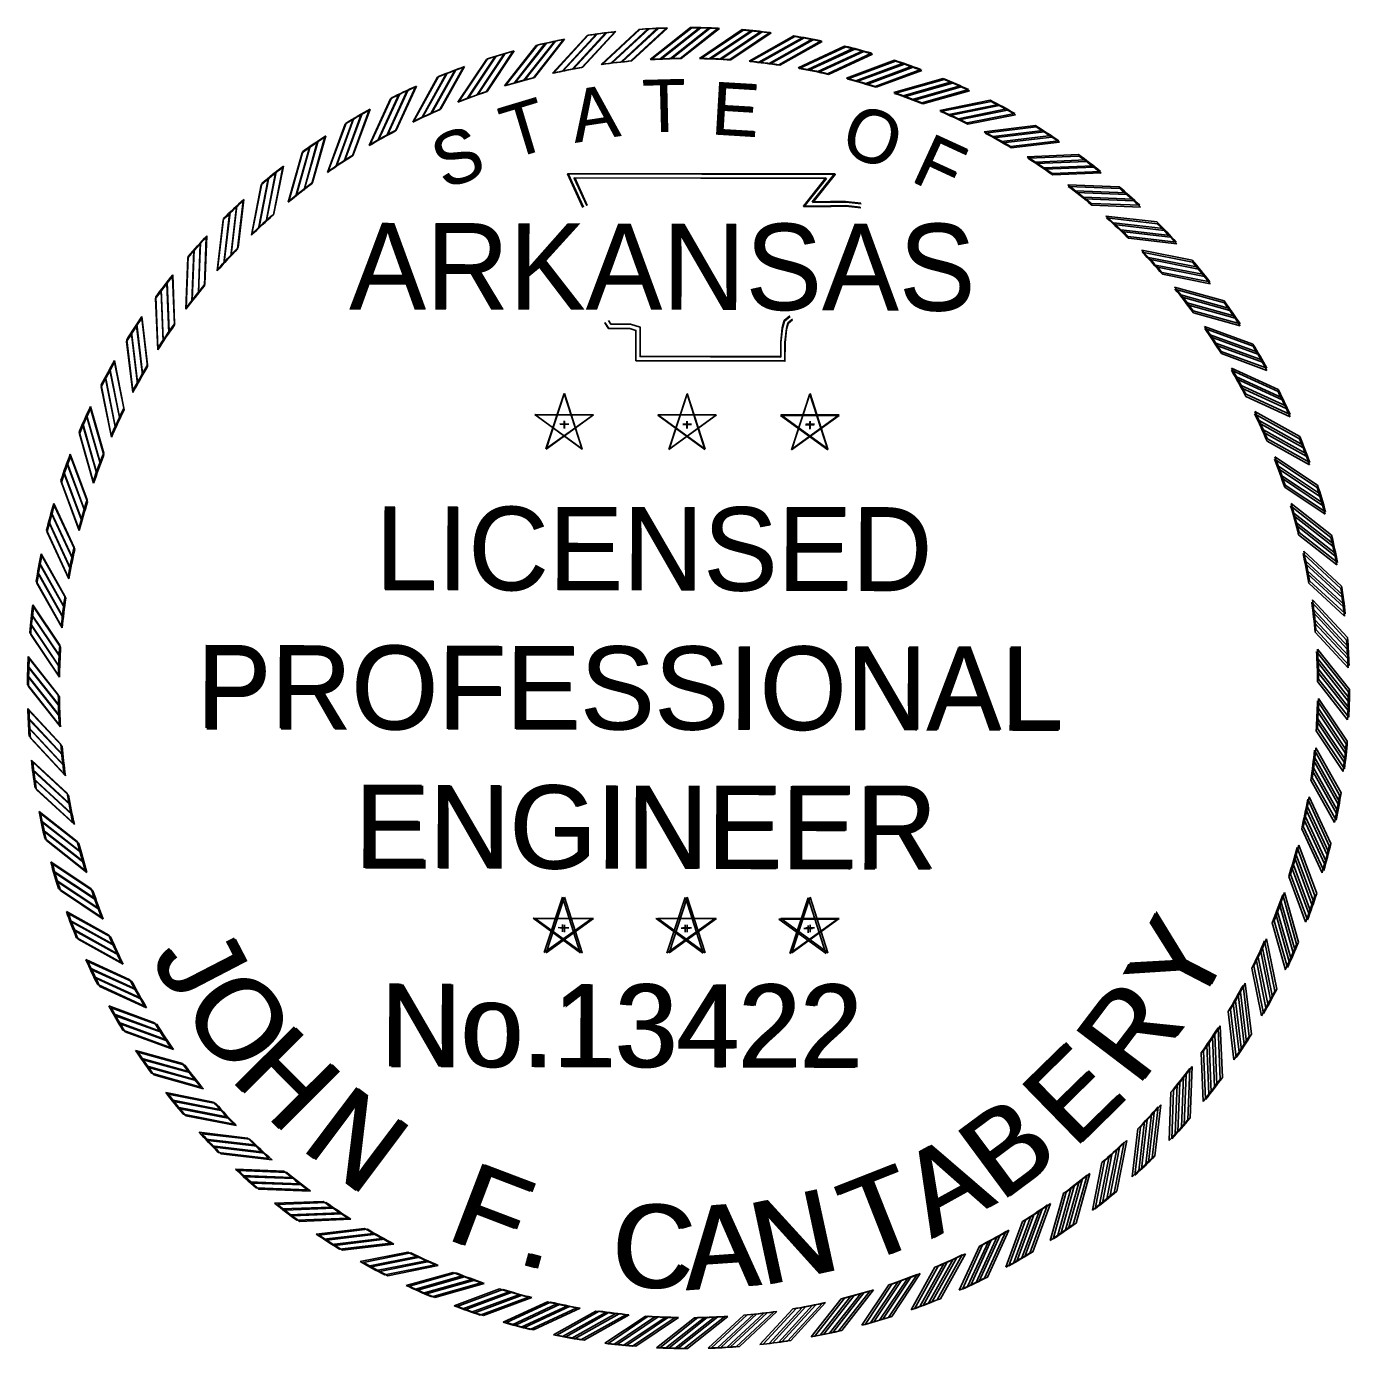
# Model space of a CAD drawing. Extents: x 813775 to 1157140, y 1757555 to 1979907.
# Drawn here: x 1127785 to 1154526, y 1764658 to 1791380 of the extents above; entities that cross this region are included whole.
import ezdxf

# ---------------------------------------------------------------- set-up
doc = ezdxf.new("R2010")
doc.units = 0
doc.layers.add('Default', color=7, linetype='Continuous')

# ---------------------------------------------------------------- blocks, each defined once
blk = doc.blocks.new('STAR')
at = {"layer": 'Default'}
for p, q in [((-0.0001, 0.0615), (-0.0366, -0.0504)), ((0.0362, -0.0503), (0, 0.0617)), ((0.0587, 0.0188), (-0.059, 0.0189)), ((-0.0589, 0.0188), (0.0363, -0.0505)), ((-0.0365, -0.0503), (0.0589, 0.0188)), ((-0.0085, 0), (0.009, 0)), ((0, 0.0063), (0, -0.0085))]:
    blk.add_line(p, q, dxfattribs=at)
blk = doc.blocks.new('RP')
at = {"layer": 'Default'}
for p, q in [((-0.0781, 1.2656), (0.003, 1.33)), ((-0.058, 1.2667), (0.0216, 1.3299)), ((-0.0375, 1.2674), (0.0405, 1.3294)), ((-0.0176, 1.2679), (0.059, 1.3287))]:
    blk.add_line(p, q, dxfattribs=at)
for radius, start, end in [(1.33, 87.4562, 89.8699), (1.268, 90.7933, 93.5307)]:
    blk.add_arc((0, 0), radius, start, end, dxfattribs=at)

msp = doc.modelspace()

# ---------------------------------------------------------------- linework, layer by layer
at = {"layer": 'Default'}
for points in [[(1139024, 1787727), (1138712, 1788402), (1144107, 1788405), (1143656, 1787839), (1144022, 1787844), (1144328, 1787848), (1144634, 1787814)], [(1139034, 1787731), (1138725, 1788407), (1144119, 1788392), (1143667, 1787827), (1144033, 1787830), (1144339, 1787833), (1144645, 1787799)], [(1139101, 1787763), (1138846, 1788317), (1143929, 1788320), (1143477, 1787751), (1144023, 1787758), (1144324, 1787762), (1144625, 1787729)], [(1139112, 1787766), (1138858, 1788321), (1143942, 1788307), (1143487, 1787740), (1144034, 1787745), (1144335, 1787748), (1144636, 1787714)], [(1143203, 1785533), (1143089, 1785440), (1143050, 1785296), (1143018, 1785005), (1143018, 1784712), (1140178, 1784712), (1140178, 1785130), (1140178, 1785305), (1139983, 1785365), (1139588, 1785365), (1139537, 1785442)], [(1143206, 1785522), (1143092, 1785430), (1143052, 1785285), (1143019, 1784995), (1143018, 1784702), (1140178, 1784712), (1140179, 1785130), (1140180, 1785305), (1139985, 1785365), (1139590, 1785367), (1139540, 1785444)], [(1143257, 1785466), (1143165, 1785391), (1143134, 1785280), (1143103, 1785000), (1143103, 1784627), (1140092, 1784627), (1140092, 1785130), (1140092, 1785242), (1139970, 1785280), (1139542, 1785280), (1139465, 1785396)], [(1143259, 1785455), (1143167, 1785381), (1143136, 1785269), (1143105, 1784990), (1143103, 1784617), (1140092, 1784627), (1140094, 1785130), (1140094, 1785242), (1139972, 1785280), (1139544, 1785281), (1139468, 1785398)]]:
    msp.add_lwpolyline(points, dxfattribs=at)

# ---------------------------------------------------------------- block references
for name, p, xscale, yscale, rotation in [('RP', (1141166, 1778020), 10029.420877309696, 10029.42087730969, 13.500000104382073), ('RP', (1141144, 1778016), 10029.420877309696, 10029.420877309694, 13.304199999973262), ('RP', (1141166, 1778020), 10029.420877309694, 10029.420877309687, 9.000000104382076), ('RP', (1141144, 1778016), 10029.420877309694, 10029.42087730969, 8.804199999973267), ('RP', (1141166, 1778020), 10029.420877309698, 10029.420877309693, 4.500000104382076), ('RP', (1141144, 1778016), 10029.4208773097, 10029.420877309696, 4.304199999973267), ('RP', (1141166, 1778020), 10029.420877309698, 10029.420877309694, 1.0438208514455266e-07), ('RP', (1141144, 1778016), 10029.420877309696, 10029.420877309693, -0.19580000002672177), ('RP', (1141166, 1778020), 10029.420877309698, 10029.42087730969, -4.499999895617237), ('RP', (1141144, 1778016), 10029.420877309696, 10029.42087730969, -4.695800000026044), ('RP', (1141166, 1778020), 10029.4208773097, 10029.420877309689, -8.999999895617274), ('RP', (1141144, 1778016), 10029.420877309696, 10029.42087730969, -9.195800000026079), ('RP', (1141166, 1778020), 10029.420877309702, 10029.420877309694, -13.499999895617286), ('RP', (1141144, 1778016), 10029.4208773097, 10029.420877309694, -13.695800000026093), ('RP', (1141166, 1778020), 10029.4208773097, 10029.420877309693, 18.00000010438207), ('RP', (1141144, 1778016), 10029.420877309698, 10029.420877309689, 17.80419999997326), ('RP', (1141166, 1778020), 10029.4208773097, 10029.420877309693, -17.99999989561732), ('RP', (1141144, 1778016), 10029.4208773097, 10029.420877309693, -18.19580000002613), ('RP', (1141166, 1778020), 10029.420877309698, 10029.42087730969, -22.499999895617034), ('RP', (1141144, 1778016), 10029.420877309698, 10029.420877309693, -22.695800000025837), ('RP', (1141166, 1778020), 10029.420877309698, 10029.420877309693, 22.50000010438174), ('RP', (1141144, 1778016), 10029.420877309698, 10029.420877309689, 22.304199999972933), ('RP', (1141166, 1778020), 10029.420877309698, 10029.420877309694, 27.00000010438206), ('RP', (1141144, 1778016), 10029.420877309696, 10029.420877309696, 26.804199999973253), ('RP', (1141166, 1778020), 10029.420877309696, 10029.42087730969, -26.999999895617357), ('RP', (1141144, 1778016), 10029.420877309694, 10029.420877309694, -27.195800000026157), ('RP', (1141166, 1778020), 10029.4208773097, 10029.420877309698, -31.499999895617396), ('RP', (1141166, 1778020), 10029.420877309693, 10029.42087730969, 31.50000010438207), ('RP', (1141144, 1778016), 10029.42087730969, 10029.420877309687, 31.304199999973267), ('RP', (1141144, 1778016), 10029.420877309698, 10029.420877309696, -31.695800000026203), ('RP', (1141166, 1778020), 10029.420877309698, 10029.420877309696, -35.99999989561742), ('RP', (1141166, 1778020), 10029.420877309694, 10029.420877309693, 36.000000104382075), ('RP', (1141144, 1778016), 10029.420877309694, 10029.42087730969, 35.804199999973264), ('RP', (1141144, 1778016), 10029.420877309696, 10029.4208773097, -36.19580000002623), ('RP', (1141166, 1778020), 10029.420877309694, 10029.420877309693, 40.50000010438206), ('RP', (1141144, 1778016), 10029.420877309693, 10029.420877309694, 40.30419999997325), ('RP', (1141166, 1778020), 10029.420877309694, 10029.420877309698, -40.499999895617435), ('RP', (1141144, 1778016), 10029.420877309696, 10029.420877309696, -40.69580000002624), ('RP', (1141166, 1778020), 10029.420877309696, 10029.420877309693, -44.99999989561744), ('RP', (1141144, 1778016), 10029.420877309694, 10029.420877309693, -45.19580000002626), ('RP', (1141166, 1778020), 10029.420877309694, 10029.420877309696, 45.00000010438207), ('RP', (1141144, 1778016), 10029.420877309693, 10029.420877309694, 44.80419999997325), ('RP', (1141166, 1778020), 10029.420877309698, 10029.420877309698, 49.50000010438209), ('RP', (1141144, 1778016), 10029.420877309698, 10029.420877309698, 49.304199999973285), ('RP', (1141166, 1778020), 10029.420877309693, 10029.420877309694, -49.49999989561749), ('RP', (1141144, 1778016), 10029.42087730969, 10029.420877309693, -49.69580000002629), ('RP', (1141166, 1778020), 10029.420877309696, 10029.420877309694, 54.00000010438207), ('RP', (1141144, 1778016), 10029.420877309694, 10029.420877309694, 53.804199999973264), ('RP', (1141166, 1778020), 10029.42087730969, 10029.42087730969, -53.999999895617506), ('RP', (1141144, 1778016), 10029.42087730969, 10029.42087730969, -54.1958000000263), ('RP', (1141144, 1778016), 10029.42087730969, 10029.420877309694, 58.304199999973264), ('RP', (1141166, 1778020), 10029.42087730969, 10029.420877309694, -58.49999989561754), ('RP', (1141144, 1778016), 10029.420877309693, 10029.420877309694, -58.69580000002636), ('RP', (1141166, 1778020), 10029.42087730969, 10029.420877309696, 58.50000010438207), ('RP', (1141166, 1778020), 10029.42087730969, 10029.420877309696, -62.999999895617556), ('RP', (1141144, 1778016), 10029.42087730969, 10029.420877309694, -63.19580000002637), ('RP', (1141144, 1778016), 10029.420877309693, 10029.420877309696, 62.804199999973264), ('RP', (1141166, 1778020), 10029.420877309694, 10029.420877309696, 63.00000010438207), ('STAR', (1138644, 1783351), 10029.420877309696, 10029.420877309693, -0.19580000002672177), ('STAR', (1138648, 1783346), 10029.420877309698, 10029.420877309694, 1.0438208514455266e-07), ('STAR', (1141125, 1783342), 10029.420877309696, 10029.420877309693, -0.19580000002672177), ('STAR', (1141129, 1783346), 10029.420877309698, 10029.420877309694, 1.0438208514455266e-07), ('STAR', (1143606, 1783334), 10029.420877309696, 10029.420877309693, -0.19580000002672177), ('STAR', (1143610, 1783346), 10029.420877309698, 10029.420877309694, 1.0438208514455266e-07), ('RP', (1141144, 1778016), 10029.42087730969, 10029.420877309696, 67.30419999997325), ('RP', (1141166, 1778020), 10029.420877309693, 10029.420877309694, 67.50000010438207), ('RP', (1141144, 1778016), 10029.420877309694, 10029.420877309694, -67.69580000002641), ('RP', (1141166, 1778020), 10029.420877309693, 10029.420877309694, -67.49999989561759), ('RP', (1141144, 1778016), 10029.420877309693, 10029.420877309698, -72.19580000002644), ('RP', (1141166, 1778020), 10029.420877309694, 10029.420877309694, -71.99999989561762), ('RP', (1141144, 1778016), 10029.420877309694, 10029.4208773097, 71.80419999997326), ('RP', (1141166, 1778020), 10029.420877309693, 10029.4208773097, 72.00000010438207), ('RP', (1141144, 1778016), 10029.42087730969, 10029.420877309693, -76.69580000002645), ('RP', (1141166, 1778020), 10029.42087730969, 10029.42087730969, -76.49999989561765), ('RP', (1141144, 1778016), 10029.420877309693, 10029.4208773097, 76.30419999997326), ('RP', (1141166, 1778020), 10029.420877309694, 10029.420877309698, 76.50000010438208), ('RP', (1141144, 1778016), 10029.42087730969, 10029.420877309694, 80.80419999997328), ('RP', (1141144, 1778016), 10029.42087730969, 10029.420877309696, -81.19580000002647), ('RP', (1141166, 1778020), 10029.42087730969, 10029.420877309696, -80.99999989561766), ('RP', (1141166, 1778020), 10029.420877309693, 10029.420877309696, 81.0000001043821), ('RP', (1141144, 1778016), 10029.42087730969, 10029.420877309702, 85.30419999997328), ('RP', (1141166, 1778020), 10029.420877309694, 10029.420877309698, 85.50000010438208), ('RP', (1141144, 1778016), 10029.42087730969, 10029.420877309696, -85.69580000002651), ('RP', (1141166, 1778020), 10029.420877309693, 10029.420877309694, -85.49999989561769), ('RP', (1141144, 1778016), 10029.420877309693, 10029.4208773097, 89.80419999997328), ('RP', (1141166, 1778020), 10029.420877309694, 10029.4208773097, 90.0000001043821), ('RP', (1141144, 1778016), 10029.42087730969, 10029.4208773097, -90.19580000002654), ('RP', (1141166, 1778020), 10029.420877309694, 10029.4208773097, -89.99999989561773), ('RP', (1141144, 1778016), 10029.420877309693, 10029.420877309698, -94.69580000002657), ('RP', (1141166, 1778020), 10029.420877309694, 10029.420877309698, -94.49999989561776), ('RP', (1141144, 1778016), 10029.420877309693, 10029.420877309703, 94.30419999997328), ('RP', (1141166, 1778020), 10029.420877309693, 10029.420877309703, 94.5000001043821), ('RP', (1141144, 1778016), 10029.42087730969, 10029.420877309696, -99.19580000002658), ('RP', (1141166, 1778020), 10029.420877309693, 10029.420877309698, -98.99999989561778), ('RP', (1141144, 1778016), 10029.42087730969, 10029.420877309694, 98.8041999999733), ('RP', (1141166, 1778020), 10029.42087730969, 10029.420877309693, 99.0000001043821), ('RP', (1141144, 1778016), 10029.420877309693, 10029.420877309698, 103.30419999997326), ('RP', (1141166, 1778020), 10029.420877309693, 10029.420877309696, 103.50000010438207), ('RP', (1141144, 1778016), 10029.420877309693, 10029.420877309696, -103.69580000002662), ('RP', (1141166, 1778020), 10029.42087730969, 10029.420877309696, -103.49999989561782), ('RP', (1141166, 1778020), 10029.42087730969, 10029.420877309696, -107.99999989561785), ('RP', (1141144, 1778016), 10029.420877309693, 10029.4208773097, 107.80419999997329), ('RP', (1141166, 1778020), 10029.420877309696, 10029.4208773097, 108.0000001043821), ('RP', (1141144, 1778016), 10029.420877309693, 10029.420877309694, -108.19580000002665), ('RP', (1141144, 1778016), 10029.42087730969, 10029.420877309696, 112.3041999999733), ('STAR', (1138609, 1773178), 10029.420877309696, 10029.420877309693, -0.19580000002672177), ('STAR', (1138648, 1773173), 10029.420877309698, 10029.420877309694, 1.0438208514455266e-07), ('STAR', (1141090, 1773170), 10029.420877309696, 10029.420877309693, -0.19580000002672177), ('STAR', (1141129, 1773173), 10029.420877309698, 10029.420877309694, 1.0438208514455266e-07), ('STAR', (1143571, 1773161), 10029.420877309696, 10029.420877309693, -0.19580000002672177), ('STAR', (1143610, 1773173), 10029.420877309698, 10029.420877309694, 1.0438208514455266e-07), ('RP', (1141144, 1778016), 10029.420877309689, 10029.4208773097, -112.69580000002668), ('RP', (1141166, 1778020), 10029.420877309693, 10029.420877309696, -112.49999989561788), ('RP', (1141166, 1778020), 10029.42087730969, 10029.420877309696, 112.5000001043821), ('RP', (1141166, 1778020), 10029.420877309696, 10029.4208773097, -116.9999998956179), ('RP', (1141144, 1778016), 10029.420877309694, 10029.420877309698, 116.80419999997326), ('RP', (1141166, 1778020), 10029.420877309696, 10029.420877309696, 117.0000001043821), ('RP', (1141144, 1778016), 10029.420877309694, 10029.4208773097, -117.19580000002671), ('RP', (1141144, 1778016), 10029.420877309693, 10029.420877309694, 121.30419999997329), ('RP', (1141166, 1778020), 10029.420877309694, 10029.420877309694, 121.5000001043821), ('RP', (1141144, 1778016), 10029.420877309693, 10029.420877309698, -121.69580000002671), ('RP', (1141166, 1778020), 10029.420877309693, 10029.420877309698, -121.4999998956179), ('RP', (1141144, 1778016), 10029.42087730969, 10029.420877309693, 125.80419999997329), ('RP', (1141144, 1778016), 10029.420877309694, 10029.420877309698, -126.19580000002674), ('RP', (1141166, 1778020), 10029.420877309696, 10029.420877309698, -125.99999989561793), ('RP', (1141166, 1778020), 10029.420877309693, 10029.420877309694, 126.00000010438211), ('RP', (1141144, 1778016), 10029.420877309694, 10029.420877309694, -130.6958000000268), ('RP', (1141166, 1778020), 10029.420877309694, 10029.420877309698, -130.49999989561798), ('RP', (1141144, 1778016), 10029.420877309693, 10029.420877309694, 130.3041999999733), ('RP', (1141166, 1778020), 10029.420877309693, 10029.420877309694, 130.50000010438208), ('RP', (1141144, 1778016), 10029.420877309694, 10029.420877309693, 134.80419999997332), ('RP', (1141144, 1778016), 10029.420877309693, 10029.420877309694, -135.19580000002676), ('RP', (1141166, 1778020), 10029.420877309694, 10029.420877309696, -134.99999989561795), ('RP', (1141166, 1778020), 10029.420877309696, 10029.420877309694, 135.0000001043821), ('RP', (1141144, 1778016), 10029.420877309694, 10029.420877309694, 139.30419999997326), ('RP', (1141166, 1778020), 10029.420877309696, 10029.420877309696, 139.50000010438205), ('RP', (1141144, 1778016), 10029.420877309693, 10029.420877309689, -139.69580000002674), ('RP', (1141166, 1778020), 10029.420877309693, 10029.42087730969, -139.49999989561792), ('RP', (1141144, 1778016), 10029.420877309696, 10029.42087730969, -144.19580000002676), ('RP', (1141166, 1778020), 10029.420877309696, 10029.420877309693, -143.99999989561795), ('RP', (1141144, 1778016), 10029.420877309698, 10029.420877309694, 143.8041999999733), ('RP', (1141166, 1778020), 10029.420877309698, 10029.420877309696, 144.00000010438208), ('RP', (1141166, 1778020), 10029.420877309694, 10029.42087730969, -148.49999989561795), ('RP', (1141144, 1778016), 10029.420877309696, 10029.420877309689, 148.3041999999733), ('RP', (1141166, 1778020), 10029.420877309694, 10029.420877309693, 148.50000010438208), ('RP', (1141144, 1778016), 10029.420877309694, 10029.42087730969, -148.69580000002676), ('RP', (1141166, 1778020), 10029.420877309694, 10029.420877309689, -152.99999989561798), ('RP', (1141144, 1778016), 10029.4208773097, 10029.420877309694, 152.8041999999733), ('RP', (1141166, 1778020), 10029.420877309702, 10029.420877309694, 153.00000010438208), ('RP', (1141144, 1778016), 10029.420877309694, 10029.420877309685, -153.1958000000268), ('RP', (1141144, 1778016), 10029.420877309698, 10029.42087730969, 157.3041999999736), ('RP', (1141144, 1778016), 10029.420877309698, 10029.420877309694, -157.6958000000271), ('RP', (1141166, 1778020), 10029.420877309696, 10029.420877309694, -157.4999998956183), ('RP', (1141166, 1778020), 10029.420877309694, 10029.420877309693, 157.50000010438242), ('RP', (1141144, 1778016), 10029.4208773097, 10029.420877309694, 161.8041999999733), ('RP', (1141166, 1778020), 10029.4208773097, 10029.420877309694, 162.00000010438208), ('RP', (1141144, 1778016), 10029.420877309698, 10029.42087730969, -162.19580000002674), ('RP', (1141166, 1778020), 10029.4208773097, 10029.420877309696, -161.99999989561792), ('RP', (1141144, 1778016), 10029.4208773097, 10029.420877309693, 166.3041999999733), ('RP', (1141166, 1778020), 10029.4208773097, 10029.42087730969, 166.50000010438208), ('RP', (1141144, 1778016), 10029.420877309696, 10029.420877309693, -166.69580000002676), ('RP', (1141166, 1778020), 10029.420877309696, 10029.42087730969, -166.49999989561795), ('RP', (1141144, 1778016), 10029.420877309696, 10029.42087730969, 170.8041999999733), ('RP', (1141166, 1778020), 10029.420877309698, 10029.420877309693, 171.00000010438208), ('RP', (1141144, 1778016), 10029.420877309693, 10029.42087730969, -171.19580000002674), ('RP', (1141166, 1778020), 10029.420877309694, 10029.420877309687, -170.99999989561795), ('RP', (1141144, 1778016), 10029.420877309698, 10029.420877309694, 175.3041999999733), ('RP', (1141166, 1778020), 10029.420877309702, 10029.42087730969, 175.50000010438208), ('RP', (1141144, 1778016), 10029.420877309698, 10029.420877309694, 179.8041999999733), ('RP', (1141166, 1778020), 10029.4208773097, 10029.420877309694, -179.99999989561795), ('RP', (1141144, 1778016), 10029.420877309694, 10029.42087730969, -175.69580000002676), ('RP', (1141166, 1778020), 10029.420877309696, 10029.420877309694, -175.49999989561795)]:
    msp.add_blockref(name, p, dxfattribs=dict(at, xscale=xscale, yscale=yscale, rotation=rotation))

# ---------------------------------------------------------------- texts
for s, height, rotation, p in [('A', 1064, 8.6788, (1138859, 1789026)), ('A', 1064, 8.483, (1138874, 1789030)), ('T', 1064, 1.4789, (1140234, 1789237)), ('T', 1064, 1.2831, (1140249, 1789237)), ('E', 1064, 356.672, (1141595, 1789205)), ('E', 1064, 356.4762, (1141611, 1789200)), ('T', 1064, 16.9015, (1137567, 1788688)), ('T', 1064, 16.7057, (1137581, 1788697)), ('O', 1064, 341.2218, (1144179, 1788840)), ('O', 1064, 341.026, (1144193, 1788826)), ('S', 1064, 19.7726, (1136214, 1788081)), ('S', 1064, 19.5768, (1136226, 1788094)), ('F', 1064, 335.3628, (1145613, 1788279)), ('F', 1064, 335.167, (1145626, 1788260)), ('ARKANSAS', 1736.7, 0, (1134302, 1785660)), ('ARKANSAS', 1736.7, 359.8042, (1134306, 1785680)), ('LICENSED', 1681.3, 359.8042, (1134826, 1780009)), ('LICENSED', 1681.3, 0, (1134841, 1779991)), ('PROFESSIONAL', 1681.33, 359.8042, (1131213, 1777210)), ('PROFESSIONAL', 1681.33, 0, (1131239, 1777179)), ('ENGINEER', 1681.3, 359.8042, (1134406, 1774387)), ('ENGINEER', 1681.3, 0, (1134441, 1774368)), ('Y', 1681, 62.5392, (1151394, 1771418)), ('Y', 1681, 62.735, (1151439, 1771457)), ('J', 1681, 297.2813, (1130276, 1772612)), ('J', 1681, 297.4771, (1130317, 1772579)), ('O', 1681, 304.1899, (1130872, 1771581)), ('O', 1681, 304.3857, (1130916, 1771550)), ('No.13422', 1674.7, 359.8042, (1134923, 1770377)), ('No.13422', 1674.7, 0, (1134972, 1770360)), ('R', 1681, 52.7437, (1150220, 1769937)), ('R', 1681, 52.9395, (1150270, 1769972)), ('H', 1681, 314.7447, (1131863, 1770133)), ('H', 1681, 314.9405, (1131913, 1770105)), ('E', 1681, 44.306, (1148939, 1768686)), ('E', 1681, 44.5018, (1148993, 1768716)), ('N', 1681, 322.9417, (1133283, 1768727)), ('N', 1681, 323.1375, (1133337, 1768704)), ('B', 1681, 36.505, (1147455, 1767616)), ('B', 1681, 36.7008, (1147513, 1767641)), ('A', 1681, 28.8562, (1146059, 1766882)), ('A', 1681, 29.052, (1146119, 1766903)), ('F', 1681, 339.0288, (1136218, 1766906)), ('F', 1681, 339.2246, (1136278, 1766893)), ('T', 1681, 21.4329, (1144661, 1766356)), ('T', 1681, 21.6287, (1144723, 1766372)), ('N', 1681, 12.0703, (1142632, 1765937)), ('N', 1681, 12.2661, (1142696, 1765946)), ('C', 1681, 356.1028, (1139554, 1765963)), ('C', 1681, 356.2986, (1139617, 1765961)), ('A', 1681, 4.105, (1141160, 1765855)), ('A', 1681, 3.9092, (1141096, 1765851)), ('.', 1681, 344.7037, (1137652, 1766409)), ('.', 1681, 344.8995, (1137714, 1766401))]:
    msp.add_text(s, height=height, rotation=rotation, dxfattribs=at).set_placement(p)

doc.saveas('drawing.dxf')
